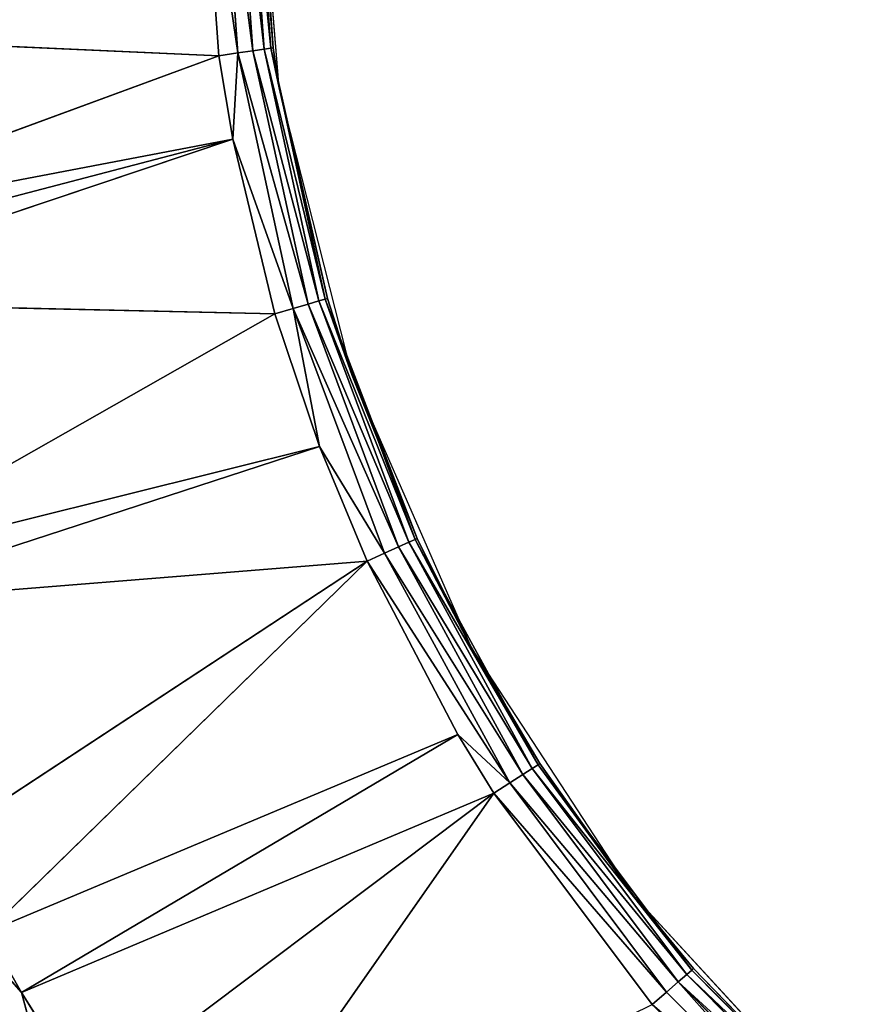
# Model space of a CAD drawing. Extents: x 0 to 500, y 0 to 390.
# Tile 563 of 656: x 231.81 to 239.41, y 189.07 to 197.83. Entities that reach past the tile are written whole.
import ezdxf

# ---------------------------------------------------------------- set-up
doc = ezdxf.new("R2010")
doc.units = 0
doc.header["$LTSCALE"] = 25.4
doc.layers.get('0').update_dxf_attribs({"linetype": 'CONTINUOUS'})

# ---------------------------------------------------------------- blocks, each defined once
blk = doc.blocks.new('ATLANTA505_-_S_STL')
at = {"color": 0}
for p, q in [((231.9747, 23.4125, 200.6822), (230.9362, 23.7751, 199.498)), ((231.9747, 23.4125, 200.6822), (230.9362, 23.7751, 199.498)), ((231.9747, 23.4125, 200.6822), (232.2803, 23.7713, 201.8157)), ((231.9747, 23.4125, 200.6822), (232.2803, 23.7713, 201.8157)), ((233.7313, 18.2045, 192.3378), (229.1389, 23.4362, 192.1345)), ((233.7313, 18.2045, 192.3378), (229.1389, 23.4362, 192.1345)), ((233.8555, 18.2045, 193.0809), (229.4067, 23.4304, 193.9296)), ((233.8555, 18.2045, 193.0809), (229.4067, 23.4304, 193.9296)), ((233.7313, 18.2045, 192.3378), (229.4067, 23.4304, 193.9296)), ((233.7313, 18.2045, 192.3378), (229.4067, 23.4304, 193.9296)), ((233.8555, 18.2045, 193.0809), (229.467, 23.4294, 194.2293)), ((233.8555, 18.2045, 193.0809), (229.467, 23.4294, 194.2293)), ((234.2314, 18.2045, 194.6366), (229.5326, 23.4285, 194.5324)), ((234.2314, 18.2045, 194.6366), (229.5326, 23.4285, 194.5324)), ((233.8555, 18.2045, 193.0809), (229.5326, 23.4285, 194.5324)), ((233.8555, 18.2045, 193.0809), (229.5326, 23.4285, 194.5324)), ((234.6279, 18.2045, 195.8195), (230.2172, 23.4213, 196.9179)), ((234.6279, 18.2045, 195.8195), (230.2172, 23.4213, 196.9179)), ((234.2314, 18.2045, 194.6366), (230.2172, 23.4213, 196.9179)), ((234.2314, 18.2045, 194.6366), (230.2172, 23.4213, 196.9179)), ((235.0535, 18.2045, 196.8409), (230.3263, 23.4205, 197.2206)), ((235.0535, 18.2045, 196.8409), (230.3263, 23.4205, 197.2206)), ((234.6279, 18.2045, 195.8195), (230.3263, 23.4205, 197.2206)), ((234.6279, 18.2045, 195.8195), (230.3263, 23.4205, 197.2206)), ((235.0535, 18.2045, 196.8409), (231.2446, 23.415, 199.3434)), ((235.0535, 18.2045, 196.8409), (231.2446, 23.415, 199.3434)), ((235.8596, 18.2045, 198.3846), (231.6664, 23.4134, 200.1445)), ((235.8596, 18.2045, 198.3846), (231.6664, 23.4134, 200.1445)), ((235.0535, 18.2045, 196.8409), (231.6664, 23.4134, 200.1445)), ((235.0535, 18.2045, 196.8409), (231.6664, 23.4134, 200.1445)), ((232.5672, 23.4113, 201.6243), (231.9747, 23.4125, 200.6822)), ((235.8596, 18.2045, 198.3846), (231.9747, 23.4125, 200.6822)), ((236.181, 18.2045, 198.9057), (231.9747, 23.4125, 200.6822)), ((232.5672, 23.4113, 201.6243), (231.9747, 23.4125, 200.6822)), ((236.181, 18.2045, 198.9057), (231.9747, 23.4125, 200.6822)), ((235.8596, 18.2045, 198.3846), (231.9747, 23.4125, 200.6822)), ((236.181, 18.2045, 198.9057), (232.5672, 23.4113, 201.6243)), ((236.181, 18.2045, 198.9057), (232.5672, 23.4113, 201.6243)), ((236.181, 18.2045, 198.9057), (233.4351, 23.4108, 202.8328)), ((236.181, 18.2045, 198.9057), (233.4351, 23.4108, 202.8328)), ((233.5634, 18.2045, 189.9912), (233.7313, 18.2045, 192.3378)), ((233.5634, 18.2045, 189.9912), (233.7313, 18.2045, 192.3378)), ((233.7313, 18.2045, 192.3378), (233.8555, 18.2045, 193.0809)), ((233.9006, 17.9761, 192.3135), (233.7313, 18.2045, 192.3378)), ((233.9006, 17.9761, 192.3135), (233.7313, 18.2045, 192.3378)), ((233.7313, 18.2045, 192.3378), (233.8555, 18.2045, 193.0809)), ((233.8555, 18.2045, 193.0809), (234.2314, 18.2045, 194.6366)), ((234.3955, 17.9761, 194.5884), (233.8555, 18.2045, 193.0809)), ((233.8555, 18.2045, 193.0809), (233.9006, 17.9761, 192.3135)), ((233.8555, 18.2045, 193.0809), (233.9006, 17.9761, 192.3135)), ((234.3955, 17.9761, 194.5884), (233.8555, 18.2045, 193.0809)), ((233.8555, 18.2045, 193.0809), (234.2314, 18.2045, 194.6366)), ((234.2314, 18.2045, 194.6366), (234.3955, 17.9761, 194.5884)), ((234.2314, 18.2045, 194.6366), (234.3955, 17.9761, 194.5884)), ((234.2314, 18.2045, 194.6366), (234.6279, 18.2045, 195.8195)), ((234.2314, 18.2045, 194.6366), (234.6279, 18.2045, 195.8195)), ((234.3955, 17.9761, 194.5884), (234.6279, 18.2045, 195.8195)), ((234.3955, 17.9761, 194.5884), (234.6279, 18.2045, 195.8195)), ((234.6279, 18.2045, 195.8195), (235.2091, 17.9761, 196.7698)), ((234.6279, 18.2045, 195.8195), (235.0535, 18.2045, 196.8409)), ((234.6279, 18.2045, 195.8195), (235.2091, 17.9761, 196.7698)), ((234.6279, 18.2045, 195.8195), (235.0535, 18.2045, 196.8409)), ((236.3248, 17.9761, 198.8132), (235.0535, 18.2045, 196.8409)), ((235.0535, 18.2045, 196.8409), (235.8596, 18.2045, 198.3846)), ((235.0535, 18.2045, 196.8409), (235.2091, 17.9761, 196.7698)), ((235.0535, 18.2045, 196.8409), (235.2091, 17.9761, 196.7698)), ((236.3248, 17.9761, 198.8132), (235.0535, 18.2045, 196.8409)), ((235.0535, 18.2045, 196.8409), (235.8596, 18.2045, 198.3846)), ((235.8596, 18.2045, 198.3846), (236.181, 18.2045, 198.9057)), ((236.3248, 17.9761, 198.8132), (235.8596, 18.2045, 198.3846)), ((236.3248, 17.9761, 198.8132), (235.8596, 18.2045, 198.3846)), ((235.8596, 18.2045, 198.3846), (236.181, 18.2045, 198.9057)), ((236.181, 18.2045, 198.9057), (236.3248, 17.9761, 198.8132)), ((236.181, 18.2045, 198.9057), (236.3248, 17.9761, 198.8132)), ((236.181, 18.2045, 198.9057), (237.5908, 18.2045, 200.789)), ((236.181, 18.2045, 198.9057), (237.5908, 18.2045, 200.789)), ((237.5908, 18.2045, 200.789), (237.7201, 17.9761, 200.677)), ((237.5908, 18.2045, 200.789), (237.7201, 17.9761, 200.677)), ((233.9006, 17.9761, 192.3135), (233.7345, 17.9761, 189.9912)), ((233.9006, 17.9761, 192.3135), (233.7345, 17.9761, 189.9912)), ((234.3955, 17.9761, 194.5884), (233.9006, 17.9761, 192.3135)), ((234.3955, 17.9761, 194.5884), (233.9006, 17.9761, 192.3135)), ((234.036, 17.7256, 192.294), (233.9006, 17.9761, 192.3135)), ((234.036, 17.7256, 192.294), (233.9006, 17.9761, 192.3135)), ((234.3955, 17.9761, 194.5884), (234.5267, 17.7256, 194.5499)), ((234.3955, 17.9761, 194.5884), (234.5267, 17.7256, 194.5499)), ((234.3955, 17.9761, 194.5884), (235.2091, 17.9761, 196.7698)), ((234.3955, 17.9761, 194.5884), (235.2091, 17.9761, 196.7698)), ((235.2091, 17.9761, 196.7698), (235.3335, 17.7256, 196.713)), ((236.3248, 17.9761, 198.8132), (235.2091, 17.9761, 196.7698)), ((236.3248, 17.9761, 198.8132), (235.2091, 17.9761, 196.7698)), ((235.2091, 17.9761, 196.7698), (235.3335, 17.7256, 196.713)), ((236.3248, 17.9761, 198.8132), (236.4399, 17.7256, 198.7392)), ((236.3248, 17.9761, 198.8132), (236.4399, 17.7256, 198.7392)), ((236.3248, 17.9761, 198.8132), (237.7201, 17.9761, 200.677)), ((236.3248, 17.9761, 198.8132), (237.7201, 17.9761, 200.677)), ((237.7201, 17.9761, 200.677), (237.8234, 17.7256, 200.5874)), ((237.7201, 17.9761, 200.677), (237.8234, 17.7256, 200.5874)), ((237.7201, 17.9761, 200.677), (239.3663, 17.9761, 202.3232)), ((237.7201, 17.9761, 200.677), (239.3663, 17.9761, 202.3232)), ((234.036, 17.7256, 192.294), (233.8713, 17.7256, 189.9912)), ((234.036, 17.7256, 192.294), (233.8713, 17.7256, 189.9912)), ((234.5267, 17.7256, 194.5499), (234.036, 17.7256, 192.294)), ((234.5267, 17.7256, 194.5499), (234.036, 17.7256, 192.294)), ((234.1347, 17.4582, 192.2798), (234.036, 17.7256, 192.294)), ((234.1347, 17.4582, 192.2798), (234.036, 17.7256, 192.294)), ((234.5267, 17.7256, 194.5499), (234.6224, 17.4582, 194.5218)), ((234.5267, 17.7256, 194.5499), (234.6224, 17.4582, 194.5218)), ((234.5267, 17.7256, 194.5499), (235.3335, 17.7256, 196.713)), ((234.5267, 17.7256, 194.5499), (235.3335, 17.7256, 196.713)), ((235.3335, 17.7256, 196.713), (235.4242, 17.4582, 196.6715)), ((236.4399, 17.7256, 198.7392), (235.3335, 17.7256, 196.713)), ((236.4399, 17.7256, 198.7392), (235.3335, 17.7256, 196.713)), ((235.3335, 17.7256, 196.713), (235.4242, 17.4582, 196.6715)), ((236.4399, 17.7256, 198.7392), (236.5238, 17.4582, 198.6853)), ((236.4399, 17.7256, 198.7392), (236.5238, 17.4582, 198.6853)), ((236.4399, 17.7256, 198.7392), (237.8234, 17.7256, 200.5874)), ((236.4399, 17.7256, 198.7392), (237.8234, 17.7256, 200.5874)), ((237.8234, 17.7256, 200.5874), (237.8988, 17.4582, 200.5221)), ((237.8234, 17.7256, 200.5874), (237.8988, 17.4582, 200.5221)), ((237.8234, 17.7256, 200.5874), (239.4559, 17.7256, 202.2198)), ((237.8234, 17.7256, 200.5874), (239.4559, 17.7256, 202.2198)), ((234.1347, 17.4582, 192.2798), (233.971, 17.4582, 189.9912)), ((234.1347, 17.4582, 192.2798), (233.971, 17.4582, 189.9912)), ((234.6224, 17.4582, 194.5218), (234.1347, 17.4582, 192.2798)), ((234.6224, 17.4582, 194.5218), (234.1347, 17.4582, 192.2798)), ((234.1948, 17.1793, 192.2712), (234.1347, 17.4582, 192.2798)), ((234.1948, 17.1793, 192.2712), (234.1347, 17.4582, 192.2798)), ((234.6224, 17.4582, 194.5218), (234.6806, 17.1793, 194.5047)), ((234.6224, 17.4582, 194.5218), (234.6806, 17.1793, 194.5047)), ((234.6224, 17.4582, 194.5218), (235.4242, 17.4582, 196.6715)), ((234.6224, 17.4582, 194.5218), (235.4242, 17.4582, 196.6715)), ((235.4242, 17.4582, 196.6715), (235.4794, 17.1793, 196.6463)), ((236.5238, 17.4582, 198.6853), (235.4242, 17.4582, 196.6715)), ((236.5238, 17.4582, 198.6853), (235.4242, 17.4582, 196.6715)), ((235.4242, 17.4582, 196.6715), (235.4794, 17.1793, 196.6463)), ((236.5238, 17.4582, 198.6853), (236.5749, 17.1793, 198.6525)), ((236.5238, 17.4582, 198.6853), (236.5749, 17.1793, 198.6525)), ((236.5238, 17.4582, 198.6853), (237.8988, 17.4582, 200.5221)), ((236.5238, 17.4582, 198.6853), (237.8988, 17.4582, 200.5221)), ((237.8988, 17.4582, 200.5221), (237.9447, 17.1793, 200.4823)), ((237.8988, 17.4582, 200.5221), (237.9447, 17.1793, 200.4823)), ((237.8988, 17.4582, 200.5221), (239.5212, 17.4582, 202.1445)), ((237.8988, 17.4582, 200.5221), (239.5212, 17.4582, 202.1445)), ((234.1948, 17.1793, 192.2712), (234.0317, 17.1793, 189.9912)), ((234.1948, 17.1793, 192.2712), (234.0317, 17.1793, 189.9912)), ((234.6806, 17.1793, 194.5047), (234.1948, 17.1793, 192.2712)), ((234.1948, 17.1793, 192.2712), (234.2149, 16.8947, 192.2683)), ((234.7002, 16.8947, 194.4989), (234.1948, 17.1793, 192.2712)), ((234.6806, 17.1793, 194.5047), (234.1948, 17.1793, 192.2712)), ((234.7002, 16.8947, 194.4989), (234.1948, 17.1793, 192.2712)), ((234.2703, 16.8947, 192.6247), (234.1948, 17.1793, 192.2712)), ((234.2703, 16.8947, 192.6247), (234.1948, 17.1793, 192.2712)), ((234.1948, 17.1793, 192.2712), (234.2149, 16.8947, 192.2683)), ((235.498, 16.8947, 196.6379), (234.6806, 17.1793, 194.5047)), ((234.6806, 17.1793, 194.5047), (235.4794, 17.1793, 196.6463)), ((234.6806, 17.1793, 194.5047), (235.4794, 17.1793, 196.6463)), ((234.919, 16.8947, 195.1864), (234.6806, 17.1793, 194.5047)), ((235.498, 16.8947, 196.6379), (234.6806, 17.1793, 194.5047)), ((234.919, 16.8947, 195.1864), (234.6806, 17.1793, 194.5047)), ((234.7002, 16.8947, 194.4989), (234.6806, 17.1793, 194.5047)), ((234.7002, 16.8947, 194.4989), (234.6806, 17.1793, 194.5047)), ((235.498, 16.8947, 196.6379), (235.4794, 17.1793, 196.6463)), ((235.4794, 17.1793, 196.6463), (235.9805, 16.8947, 197.6064)), ((235.498, 16.8947, 196.6379), (235.4794, 17.1793, 196.6463)), ((236.5749, 17.1793, 198.6525), (235.4794, 17.1793, 196.6463)), ((236.5749, 17.1793, 198.6525), (235.4794, 17.1793, 196.6463)), ((235.4794, 17.1793, 196.6463), (235.9805, 16.8947, 197.6064)), ((236.5749, 17.1793, 198.6525), (235.9805, 16.8947, 197.6064)), ((236.5749, 17.1793, 198.6525), (235.9805, 16.8947, 197.6064)), ((236.592, 16.8947, 198.6415), (236.5749, 17.1793, 198.6525)), ((236.5749, 17.1793, 198.6525), (237.4258, 16.8947, 199.8186)), ((236.592, 16.8947, 198.6415), (236.5749, 17.1793, 198.6525)), ((236.5749, 17.1793, 198.6525), (237.4258, 16.8947, 199.8186)), ((236.5749, 17.1793, 198.6525), (237.9447, 17.1793, 200.4823)), ((236.5749, 17.1793, 198.6525), (237.9447, 17.1793, 200.4823)), ((237.4258, 16.8947, 199.8186), (237.9447, 17.1793, 200.4823)), ((237.4258, 16.8947, 199.8186), (237.9447, 17.1793, 200.4823)), ((237.9601, 16.8947, 200.469), (237.9447, 17.1793, 200.4823)), ((237.9447, 17.1793, 200.4823), (239.2156, 16.8947, 201.7628)), ((237.9601, 16.8947, 200.469), (237.9447, 17.1793, 200.4823)), ((237.9447, 17.1793, 200.4823), (239.2156, 16.8947, 201.7628)), ((237.9447, 17.1793, 200.4823), (239.561, 17.1793, 202.0986)), ((237.9447, 17.1793, 200.4823), (239.561, 17.1793, 202.0986)), ((234.0521, 0.01, 189.9912), (234.2149, 16.8947, 192.2683)), ((234.0521, 0.01, 189.9912), (234.2149, 16.8947, 192.2683)), ((234.0521, 16.8947, 189.9912), (234.2149, 16.8947, 192.2683)), ((234.0521, 16.8947, 189.9912), (234.2149, 16.8947, 192.2683)), ((234.2703, 0.01, 192.6247), (234.2149, 16.8947, 192.2683)), ((234.2149, 16.8947, 192.2683), (234.2703, 16.8947, 192.6247)), ((234.2703, 0.01, 192.6247), (234.2149, 16.8947, 192.2683)), ((234.2149, 16.8947, 192.2683), (234.2703, 16.8947, 192.6247)), ((234.2703, 0.01, 192.6247), (234.7002, 16.8947, 194.4989)), ((234.2703, 0.01, 192.6247), (234.7002, 16.8947, 194.4989)), ((234.2703, 0.01, 192.6247), (234.2703, 16.8947, 192.6247)), ((234.2703, 16.8947, 192.6247), (234.7002, 16.8947, 194.4989)), ((234.2703, 0.01, 192.6247), (234.2703, 16.8947, 192.6247)), ((234.2703, 16.8947, 192.6247), (234.7002, 16.8947, 194.4989)), ((234.919, 0.01, 195.1864), (234.7002, 16.8947, 194.4989)), ((234.7002, 16.8947, 194.4989), (234.919, 16.8947, 195.1864)), ((234.919, 0.01, 195.1864), (234.7002, 16.8947, 194.4989)), ((234.7002, 16.8947, 194.4989), (234.919, 16.8947, 195.1864)), ((234.919, 0.01, 195.1864), (235.498, 16.8947, 196.6379)), ((234.919, 0.01, 195.1864), (235.498, 16.8947, 196.6379)), ((234.919, 0.01, 195.1864), (234.919, 16.8947, 195.1864)), ((234.919, 16.8947, 195.1864), (235.498, 16.8947, 196.6379)), ((234.919, 0.01, 195.1864), (234.919, 16.8947, 195.1864)), ((234.919, 16.8947, 195.1864), (235.498, 16.8947, 196.6379)), ((235.9805, 0.01, 197.6064), (235.498, 16.8947, 196.6379)), ((235.498, 16.8947, 196.6379), (235.9805, 16.8947, 197.6064)), ((235.9805, 0.01, 197.6064), (235.498, 16.8947, 196.6379)), ((235.498, 16.8947, 196.6379), (235.9805, 16.8947, 197.6064)), ((235.9805, 0.01, 197.6064), (236.592, 16.8947, 198.6415)), ((235.9805, 0.01, 197.6064), (236.592, 16.8947, 198.6415)), ((235.9805, 0.01, 197.6064), (235.9805, 16.8947, 197.6064)), ((235.9805, 16.8947, 197.6064), (236.592, 16.8947, 198.6415)), ((235.9805, 0.01, 197.6064), (235.9805, 16.8947, 197.6064)), ((235.9805, 16.8947, 197.6064), (236.592, 16.8947, 198.6415)), ((237.4258, 0.01, 199.8186), (236.592, 16.8947, 198.6415)), ((236.592, 16.8947, 198.6415), (237.4258, 16.8947, 199.8186)), ((237.4258, 0.01, 199.8186), (236.592, 16.8947, 198.6415)), ((236.592, 16.8947, 198.6415), (237.4258, 16.8947, 199.8186)), ((237.4258, 0.01, 199.8186), (237.9601, 16.8947, 200.469)), ((237.4258, 0.01, 199.8186), (237.9601, 16.8947, 200.469)), ((237.4258, 0.01, 199.8186), (237.4258, 16.8947, 199.8186)), ((237.4258, 16.8947, 199.8186), (237.9601, 16.8947, 200.469)), ((237.4258, 0.01, 199.8186), (237.4258, 16.8947, 199.8186)), ((237.4258, 16.8947, 199.8186), (237.9601, 16.8947, 200.469)), ((239.2156, 0.01, 201.7628), (237.9601, 16.8947, 200.469)), ((237.9601, 16.8947, 200.469), (239.2156, 16.8947, 201.7628)), ((239.2156, 0.01, 201.7628), (237.9601, 16.8947, 200.469)), ((237.9601, 16.8947, 200.469), (239.2156, 16.8947, 201.7628)), ((234.2703, 0.01, 192.6247), (234.0521, 0.01, 189.9912)), ((234.919, 0.01, 195.1864), (234.2703, 0.01, 192.6247)), ((235.9805, 0.01, 197.6064), (234.919, 0.01, 195.1864)), ((237.4258, 0.01, 199.8186), (235.9805, 0.01, 197.6064)), ((239.2156, 0.01, 201.7628), (237.4258, 0.01, 199.8186))]:
    blk.add_line(p, q, dxfattribs=at)
mesh = blk.add_polyface(dxfattribs=at)
corners = [(230.5734, 24.1194, 199.6797), (232.2803, 23.7713, 201.8157), (230.9362, 23.7751, 199.498), (231.9427, 24.1157, 202.0408)]
mesh.append_faces([[corners[k] for k in face] for face in [(0, 1, 2), (1, 0, 3)]], dxfattribs={"vtx0": -1, "color": 0})
mesh = blk.add_polyface(dxfattribs=at)
corners = [(230.9362, 23.7751, 199.498), (232.2803, 23.7713, 201.8157), (231.9747, 23.4125, 200.6822)]
mesh.append_faces([[corners[k] for k in face] for face in [(0, 1, 2)]], dxfattribs={"color": 0})
mesh = blk.add_polyface(dxfattribs=at)
corners = [(231.6664, 23.4134, 200.1445), (231.9747, 23.4125, 200.6822), (235.8596, 18.2045, 198.3846), (230.9362, 23.7751, 199.498)]
mesh.append_faces([[corners[k] for k in face] for face in [(0, 1, 2), (1, 0, 3)]], dxfattribs={"vtx0": -1, "color": 0})
mesh = blk.add_polyface(dxfattribs=at)
corners = [(232.2803, 23.7713, 201.8157), (232.5672, 23.4113, 201.6243), (231.9747, 23.4125, 200.6822)]
mesh.append_faces([[corners[k] for k in face] for face in [(0, 1, 2)]], dxfattribs={"color": 0})
mesh = blk.add_polyface(dxfattribs=at)
corners = [(229.0229, 23.4436, 189.9912), (229.1389, 23.4362, 192.1345), (233.5634, 18.2045, 189.9912)]
mesh.append_faces([[corners[k] for k in face] for face in [(0, 1, 2)]], dxfattribs={"color": 0})
mesh = blk.add_polyface(dxfattribs=at)
corners = [(229.1389, 23.4362, 192.1345), (229.4067, 23.4304, 193.9296), (233.7313, 18.2045, 192.3378)]
mesh.append_faces([[corners[k] for k in face] for face in [(0, 1, 2)]], dxfattribs={"color": 0})
mesh = blk.add_polyface(dxfattribs=at)
corners = [(229.1389, 23.4362, 192.1345), (233.7313, 18.2045, 192.3378), (233.5634, 18.2045, 189.9912)]
mesh.append_faces([[corners[k] for k in face] for face in [(0, 1, 2)]], dxfattribs={"color": 0})
mesh = blk.add_polyface(dxfattribs=at)
corners = [(229.4067, 23.4304, 193.9296), (229.467, 23.4294, 194.2293), (233.8555, 18.2045, 193.0809)]
mesh.append_faces([[corners[k] for k in face] for face in [(0, 1, 2)]], dxfattribs={"color": 0})
mesh = blk.add_polyface(dxfattribs=at)
corners = [(229.4067, 23.4304, 193.9296), (233.8555, 18.2045, 193.0809), (233.7313, 18.2045, 192.3378)]
mesh.append_faces([[corners[k] for k in face] for face in [(0, 1, 2)]], dxfattribs={"color": 0})
mesh = blk.add_polyface(dxfattribs=at)
corners = [(229.467, 23.4294, 194.2293), (229.5326, 23.4285, 194.5324), (233.8555, 18.2045, 193.0809)]
mesh.append_faces([[corners[k] for k in face] for face in [(0, 1, 2)]], dxfattribs={"color": 0})
mesh = blk.add_polyface(dxfattribs=at)
corners = [(229.5326, 23.4285, 194.5324), (230.2172, 23.4213, 196.9179), (234.2314, 18.2045, 194.6366)]
mesh.append_faces([[corners[k] for k in face] for face in [(0, 1, 2)]], dxfattribs={"color": 0})
mesh = blk.add_polyface(dxfattribs=at)
corners = [(229.5326, 23.4285, 194.5324), (234.2314, 18.2045, 194.6366), (233.8555, 18.2045, 193.0809)]
mesh.append_faces([[corners[k] for k in face] for face in [(0, 1, 2)]], dxfattribs={"color": 0})
mesh = blk.add_polyface(dxfattribs=at)
corners = [(230.2172, 23.4213, 196.9179), (230.3263, 23.4205, 197.2206), (234.6279, 18.2045, 195.8195)]
mesh.append_faces([[corners[k] for k in face] for face in [(0, 1, 2)]], dxfattribs={"color": 0})
mesh = blk.add_polyface(dxfattribs=at)
corners = [(230.2172, 23.4213, 196.9179), (234.6279, 18.2045, 195.8195), (234.2314, 18.2045, 194.6366)]
mesh.append_faces([[corners[k] for k in face] for face in [(0, 1, 2)]], dxfattribs={"color": 0})
mesh = blk.add_polyface(dxfattribs=at)
corners = [(230.3263, 23.4205, 197.2206), (231.2446, 23.415, 199.3434), (235.0535, 18.2045, 196.8409)]
mesh.append_faces([[corners[k] for k in face] for face in [(0, 1, 2)]], dxfattribs={"color": 0})
mesh = blk.add_polyface(dxfattribs=at)
corners = [(230.3263, 23.4205, 197.2206), (235.0535, 18.2045, 196.8409), (234.6279, 18.2045, 195.8195)]
mesh.append_faces([[corners[k] for k in face] for face in [(0, 1, 2)]], dxfattribs={"color": 0})
mesh = blk.add_polyface(dxfattribs=at)
corners = [(231.2446, 23.415, 199.3434), (231.6664, 23.4134, 200.1445), (235.0535, 18.2045, 196.8409)]
mesh.append_faces([[corners[k] for k in face] for face in [(0, 1, 2)]], dxfattribs={"color": 0})
mesh = blk.add_polyface(dxfattribs=at)
corners = [(231.6664, 23.4134, 200.1445), (235.8596, 18.2045, 198.3846), (235.0535, 18.2045, 196.8409)]
mesh.append_faces([[corners[k] for k in face] for face in [(0, 1, 2)]], dxfattribs={"color": 0})
mesh = blk.add_polyface(dxfattribs=at)
corners = [(232.5672, 23.4113, 201.6243), (236.181, 18.2045, 198.9057), (231.9747, 23.4125, 200.6822)]
mesh.append_faces([[corners[k] for k in face] for face in [(0, 1, 2)]], dxfattribs={"color": 0})
mesh = blk.add_polyface(dxfattribs=at)
corners = [(231.9747, 23.4125, 200.6822), (236.181, 18.2045, 198.9057), (235.8596, 18.2045, 198.3846)]
mesh.append_faces([[corners[k] for k in face] for face in [(0, 1, 2)]], dxfattribs={"color": 0})
mesh = blk.add_polyface(dxfattribs=at)
corners = [(233.4351, 23.4108, 202.8328), (236.181, 18.2045, 198.9057), (232.5672, 23.4113, 201.6243)]
mesh.append_faces([[corners[k] for k in face] for face in [(0, 1, 2)]], dxfattribs={"color": 0})
mesh = blk.add_polyface(dxfattribs=at)
corners = [(233.4351, 23.4108, 202.8328), (237.5908, 18.2045, 200.789), (236.181, 18.2045, 198.9057)]
mesh.append_faces([[corners[k] for k in face] for face in [(0, 1, 2)]], dxfattribs={"color": 0})
mesh = blk.add_polyface(dxfattribs=at)
corners = [(233.5634, 18.2045, 189.9912), (233.9006, 17.9761, 192.3135), (233.7345, 17.9761, 189.9912), (233.7313, 18.2045, 192.3378)]
mesh.append_faces([[corners[k] for k in face] for face in [(0, 1, 2), (1, 0, 3)]], dxfattribs={"vtx0": -1, "color": 0})
mesh = blk.add_polyface(dxfattribs=at)
corners = [(233.8555, 18.2045, 193.0809), (233.9006, 17.9761, 192.3135), (233.7313, 18.2045, 192.3378)]
mesh.append_faces([[corners[k] for k in face] for face in [(0, 1, 2)]], dxfattribs={"color": 0})
mesh = blk.add_polyface(dxfattribs=at)
corners = [(234.2314, 18.2045, 194.6366), (234.3955, 17.9761, 194.5884), (233.8555, 18.2045, 193.0809)]
mesh.append_faces([[corners[k] for k in face] for face in [(0, 1, 2)]], dxfattribs={"color": 0})
mesh = blk.add_polyface(dxfattribs=at)
corners = [(233.8555, 18.2045, 193.0809), (234.3955, 17.9761, 194.5884), (233.9006, 17.9761, 192.3135)]
mesh.append_faces([[corners[k] for k in face] for face in [(0, 1, 2)]], dxfattribs={"color": 0})
mesh = blk.add_polyface(dxfattribs=at)
corners = [(234.6279, 18.2045, 195.8195), (234.3955, 17.9761, 194.5884), (234.2314, 18.2045, 194.6366)]
mesh.append_faces([[corners[k] for k in face] for face in [(0, 1, 2)]], dxfattribs={"color": 0})
mesh = blk.add_polyface(dxfattribs=at)
corners = [(234.6279, 18.2045, 195.8195), (235.2091, 17.9761, 196.7698), (234.3955, 17.9761, 194.5884)]
mesh.append_faces([[corners[k] for k in face] for face in [(0, 1, 2)]], dxfattribs={"color": 0})
mesh = blk.add_polyface(dxfattribs=at)
corners = [(235.0535, 18.2045, 196.8409), (235.2091, 17.9761, 196.7698), (234.6279, 18.2045, 195.8195)]
mesh.append_faces([[corners[k] for k in face] for face in [(0, 1, 2)]], dxfattribs={"color": 0})
mesh = blk.add_polyface(dxfattribs=at)
corners = [(236.3248, 17.9761, 198.8132), (235.0535, 18.2045, 196.8409), (235.8596, 18.2045, 198.3846)]
mesh.append_faces([[corners[k] for k in face] for face in [(0, 1, 2)]], dxfattribs={"color": 0})
mesh = blk.add_polyface(dxfattribs=at)
corners = [(235.0535, 18.2045, 196.8409), (236.3248, 17.9761, 198.8132), (235.2091, 17.9761, 196.7698)]
mesh.append_faces([[corners[k] for k in face] for face in [(0, 1, 2)]], dxfattribs={"color": 0})
mesh = blk.add_polyface(dxfattribs=at)
corners = [(236.181, 18.2045, 198.9057), (236.3248, 17.9761, 198.8132), (235.8596, 18.2045, 198.3846)]
mesh.append_faces([[corners[k] for k in face] for face in [(0, 1, 2)]], dxfattribs={"color": 0})
mesh = blk.add_polyface(dxfattribs=at)
corners = [(236.181, 18.2045, 198.9057), (237.7201, 17.9761, 200.677), (236.3248, 17.9761, 198.8132), (237.5908, 18.2045, 200.789)]
mesh.append_faces([[corners[k] for k in face] for face in [(0, 1, 2), (1, 0, 3)]], dxfattribs={"vtx0": -1, "color": 0})
mesh = blk.add_polyface(dxfattribs=at)
corners = [(237.5908, 18.2045, 200.789), (239.3663, 17.9761, 202.3232), (237.7201, 17.9761, 200.677), (239.2543, 18.2045, 202.4525)]
mesh.append_faces([[corners[k] for k in face] for face in [(0, 1, 2), (1, 0, 3)]], dxfattribs={"vtx0": -1, "color": 0})
mesh = blk.add_polyface(dxfattribs=at)
corners = [(233.7345, 17.9761, 189.9912), (234.036, 17.7256, 192.294), (233.8713, 17.7256, 189.9912), (233.9006, 17.9761, 192.3135)]
mesh.append_faces([[corners[k] for k in face] for face in [(0, 1, 2), (1, 0, 3)]], dxfattribs={"vtx0": -1, "color": 0})
mesh = blk.add_polyface(dxfattribs=at)
corners = [(233.9006, 17.9761, 192.3135), (234.5267, 17.7256, 194.5499), (234.036, 17.7256, 192.294), (234.3955, 17.9761, 194.5884)]
mesh.append_faces([[corners[k] for k in face] for face in [(0, 1, 2), (1, 0, 3)]], dxfattribs={"vtx0": -1, "color": 0})
mesh = blk.add_polyface(dxfattribs=at)
corners = [(234.3955, 17.9761, 194.5884), (235.3335, 17.7256, 196.713), (234.5267, 17.7256, 194.5499), (235.2091, 17.9761, 196.7698)]
mesh.append_faces([[corners[k] for k in face] for face in [(0, 1, 2), (1, 0, 3)]], dxfattribs={"vtx0": -1, "color": 0})
mesh = blk.add_polyface(dxfattribs=at)
corners = [(235.2091, 17.9761, 196.7698), (236.4399, 17.7256, 198.7392), (235.3335, 17.7256, 196.713), (236.3248, 17.9761, 198.8132)]
mesh.append_faces([[corners[k] for k in face] for face in [(0, 1, 2), (1, 0, 3)]], dxfattribs={"vtx0": -1, "color": 0})
mesh = blk.add_polyface(dxfattribs=at)
corners = [(236.3248, 17.9761, 198.8132), (237.8234, 17.7256, 200.5874), (236.4399, 17.7256, 198.7392), (237.7201, 17.9761, 200.677)]
mesh.append_faces([[corners[k] for k in face] for face in [(0, 1, 2), (1, 0, 3)]], dxfattribs={"vtx0": -1, "color": 0})
mesh = blk.add_polyface(dxfattribs=at)
corners = [(239.3663, 17.9761, 202.3232), (237.8234, 17.7256, 200.5874), (237.7201, 17.9761, 200.677), (239.4559, 17.7256, 202.2198)]
mesh.append_faces([[corners[k] for k in face] for face in [(0, 1, 2), (1, 0, 3)]], dxfattribs={"vtx0": -1, "color": 0})
mesh = blk.add_polyface(dxfattribs=at)
corners = [(233.8713, 17.7256, 189.9912), (234.1347, 17.4582, 192.2798), (233.971, 17.4582, 189.9912), (234.036, 17.7256, 192.294)]
mesh.append_faces([[corners[k] for k in face] for face in [(0, 1, 2), (1, 0, 3)]], dxfattribs={"vtx0": -1, "color": 0})
mesh = blk.add_polyface(dxfattribs=at)
corners = [(234.036, 17.7256, 192.294), (234.6224, 17.4582, 194.5218), (234.1347, 17.4582, 192.2798), (234.5267, 17.7256, 194.5499)]
mesh.append_faces([[corners[k] for k in face] for face in [(0, 1, 2), (1, 0, 3)]], dxfattribs={"vtx0": -1, "color": 0})
mesh = blk.add_polyface(dxfattribs=at)
corners = [(234.5267, 17.7256, 194.5499), (235.4242, 17.4582, 196.6715), (234.6224, 17.4582, 194.5218), (235.3335, 17.7256, 196.713)]
mesh.append_faces([[corners[k] for k in face] for face in [(0, 1, 2), (1, 0, 3)]], dxfattribs={"vtx0": -1, "color": 0})
mesh = blk.add_polyface(dxfattribs=at)
corners = [(235.3335, 17.7256, 196.713), (236.5238, 17.4582, 198.6853), (235.4242, 17.4582, 196.6715), (236.4399, 17.7256, 198.7392)]
mesh.append_faces([[corners[k] for k in face] for face in [(0, 1, 2), (1, 0, 3)]], dxfattribs={"vtx0": -1, "color": 0})
mesh = blk.add_polyface(dxfattribs=at)
corners = [(236.4399, 17.7256, 198.7392), (237.8988, 17.4582, 200.5221), (236.5238, 17.4582, 198.6853), (237.8234, 17.7256, 200.5874)]
mesh.append_faces([[corners[k] for k in face] for face in [(0, 1, 2), (1, 0, 3)]], dxfattribs={"vtx0": -1, "color": 0})
mesh = blk.add_polyface(dxfattribs=at)
corners = [(237.8234, 17.7256, 200.5874), (239.5212, 17.4582, 202.1445), (237.8988, 17.4582, 200.5221), (239.4559, 17.7256, 202.2198)]
mesh.append_faces([[corners[k] for k in face] for face in [(0, 1, 2), (1, 0, 3)]], dxfattribs={"vtx0": -1, "color": 0})
mesh = blk.add_polyface(dxfattribs=at)
corners = [(233.971, 17.4582, 189.9912), (234.1948, 17.1793, 192.2712), (234.0317, 17.1793, 189.9912), (234.1347, 17.4582, 192.2798)]
mesh.append_faces([[corners[k] for k in face] for face in [(0, 1, 2), (1, 0, 3)]], dxfattribs={"vtx0": -1, "color": 0})
mesh = blk.add_polyface(dxfattribs=at)
corners = [(234.1347, 17.4582, 192.2798), (234.6806, 17.1793, 194.5047), (234.1948, 17.1793, 192.2712), (234.6224, 17.4582, 194.5218)]
mesh.append_faces([[corners[k] for k in face] for face in [(0, 1, 2), (1, 0, 3)]], dxfattribs={"vtx0": -1, "color": 0})
mesh = blk.add_polyface(dxfattribs=at)
corners = [(234.6224, 17.4582, 194.5218), (235.4794, 17.1793, 196.6463), (234.6806, 17.1793, 194.5047), (235.4242, 17.4582, 196.6715)]
mesh.append_faces([[corners[k] for k in face] for face in [(0, 1, 2), (1, 0, 3)]], dxfattribs={"vtx0": -1, "color": 0})
mesh = blk.add_polyface(dxfattribs=at)
corners = [(235.4242, 17.4582, 196.6715), (236.5749, 17.1793, 198.6525), (235.4794, 17.1793, 196.6463), (236.5238, 17.4582, 198.6853)]
mesh.append_faces([[corners[k] for k in face] for face in [(0, 1, 2), (1, 0, 3)]], dxfattribs={"vtx0": -1, "color": 0})
mesh = blk.add_polyface(dxfattribs=at)
corners = [(236.5238, 17.4582, 198.6853), (237.9447, 17.1793, 200.4823), (236.5749, 17.1793, 198.6525), (237.8988, 17.4582, 200.5221)]
mesh.append_faces([[corners[k] for k in face] for face in [(0, 1, 2), (1, 0, 3)]], dxfattribs={"vtx0": -1, "color": 0})
mesh = blk.add_polyface(dxfattribs=at)
corners = [(237.8988, 17.4582, 200.5221), (239.561, 17.1793, 202.0986), (237.9447, 17.1793, 200.4823), (239.5212, 17.4582, 202.1445)]
mesh.append_faces([[corners[k] for k in face] for face in [(0, 1, 2), (1, 0, 3)]], dxfattribs={"vtx0": -1, "color": 0})
mesh = blk.add_polyface(dxfattribs=at)
corners = [(234.0317, 17.1793, 189.9912), (234.2149, 16.8947, 192.2683), (234.0521, 16.8947, 189.9912), (234.1948, 17.1793, 192.2712)]
mesh.append_faces([[corners[k] for k in face] for face in [(0, 1, 2), (1, 0, 3)]], dxfattribs={"vtx0": -1, "color": 0})
mesh = blk.add_polyface(dxfattribs=at)
corners = [(234.6806, 17.1793, 194.5047), (234.7002, 16.8947, 194.4989), (234.1948, 17.1793, 192.2712)]
mesh.append_faces([[corners[k] for k in face] for face in [(0, 1, 2)]], dxfattribs={"color": 0})
mesh = blk.add_polyface(dxfattribs=at)
corners = [(234.1948, 17.1793, 192.2712), (234.7002, 16.8947, 194.4989), (234.2703, 16.8947, 192.6247)]
mesh.append_faces([[corners[k] for k in face] for face in [(0, 1, 2)]], dxfattribs={"color": 0})
mesh = blk.add_polyface(dxfattribs=at)
corners = [(234.1948, 17.1793, 192.2712), (234.2703, 16.8947, 192.6247), (234.2149, 16.8947, 192.2683)]
mesh.append_faces([[corners[k] for k in face] for face in [(0, 1, 2)]], dxfattribs={"color": 0})
mesh = blk.add_polyface(dxfattribs=at)
corners = [(235.4794, 17.1793, 196.6463), (235.498, 16.8947, 196.6379), (234.6806, 17.1793, 194.5047)]
mesh.append_faces([[corners[k] for k in face] for face in [(0, 1, 2)]], dxfattribs={"color": 0})
mesh = blk.add_polyface(dxfattribs=at)
corners = [(234.6806, 17.1793, 194.5047), (235.498, 16.8947, 196.6379), (234.919, 16.8947, 195.1864)]
mesh.append_faces([[corners[k] for k in face] for face in [(0, 1, 2)]], dxfattribs={"color": 0})
mesh = blk.add_polyface(dxfattribs=at)
corners = [(234.6806, 17.1793, 194.5047), (234.919, 16.8947, 195.1864), (234.7002, 16.8947, 194.4989)]
mesh.append_faces([[corners[k] for k in face] for face in [(0, 1, 2)]], dxfattribs={"color": 0})
mesh = blk.add_polyface(dxfattribs=at)
corners = [(235.4794, 17.1793, 196.6463), (235.9805, 16.8947, 197.6064), (235.498, 16.8947, 196.6379)]
mesh.append_faces([[corners[k] for k in face] for face in [(0, 1, 2)]], dxfattribs={"color": 0})
mesh = blk.add_polyface(dxfattribs=at)
corners = [(236.5749, 17.1793, 198.6525), (235.9805, 16.8947, 197.6064), (235.4794, 17.1793, 196.6463)]
mesh.append_faces([[corners[k] for k in face] for face in [(0, 1, 2)]], dxfattribs={"color": 0})
mesh = blk.add_polyface(dxfattribs=at)
corners = [(236.5749, 17.1793, 198.6525), (236.592, 16.8947, 198.6415), (235.9805, 16.8947, 197.6064)]
mesh.append_faces([[corners[k] for k in face] for face in [(0, 1, 2)]], dxfattribs={"color": 0})
mesh = blk.add_polyface(dxfattribs=at)
corners = [(236.5749, 17.1793, 198.6525), (237.4258, 16.8947, 199.8186), (236.592, 16.8947, 198.6415)]
mesh.append_faces([[corners[k] for k in face] for face in [(0, 1, 2)]], dxfattribs={"color": 0})
mesh = blk.add_polyface(dxfattribs=at)
corners = [(237.9447, 17.1793, 200.4823), (237.4258, 16.8947, 199.8186), (236.5749, 17.1793, 198.6525)]
mesh.append_faces([[corners[k] for k in face] for face in [(0, 1, 2)]], dxfattribs={"color": 0})
mesh = blk.add_polyface(dxfattribs=at)
corners = [(237.9447, 17.1793, 200.4823), (237.9601, 16.8947, 200.469), (237.4258, 16.8947, 199.8186)]
mesh.append_faces([[corners[k] for k in face] for face in [(0, 1, 2)]], dxfattribs={"color": 0})
mesh = blk.add_polyface(dxfattribs=at)
corners = [(237.9447, 17.1793, 200.4823), (239.2156, 16.8947, 201.7628), (237.9601, 16.8947, 200.469)]
mesh.append_faces([[corners[k] for k in face] for face in [(0, 1, 2)]], dxfattribs={"color": 0})
mesh = blk.add_polyface(dxfattribs=at)
corners = [(239.561, 17.1793, 202.0986), (239.2156, 16.8947, 201.7628), (237.9447, 17.1793, 200.4823)]
mesh.append_faces([[corners[k] for k in face] for face in [(0, 1, 2)]], dxfattribs={"color": 0})
mesh = blk.add_polyface(dxfattribs=at)
corners = [(234.2149, 16.8947, 192.2683), (234.2703, 0.01, 192.6247), (234.0521, 0.01, 189.9912)]
mesh.append_faces([[corners[k] for k in face] for face in [(0, 1, 2)]], dxfattribs={"color": 0})
mesh = blk.add_polyface(dxfattribs=at)
corners = [(234.2149, 16.8947, 192.2683), (234.0521, 0.01, 189.9912), (234.0521, 16.8947, 189.9912)]
mesh.append_faces([[corners[k] for k in face] for face in [(0, 1, 2)]], dxfattribs={"color": 0})
mesh = blk.add_polyface(dxfattribs=at)
corners = [(234.2703, 16.8947, 192.6247), (234.2703, 0.01, 192.6247), (234.2149, 16.8947, 192.2683)]
mesh.append_faces([[corners[k] for k in face] for face in [(0, 1, 2)]], dxfattribs={"color": 0})
mesh = blk.add_polyface(dxfattribs=at)
corners = [(234.7002, 16.8947, 194.4989), (234.919, 0.01, 195.1864), (234.2703, 0.01, 192.6247)]
mesh.append_faces([[corners[k] for k in face] for face in [(0, 1, 2)]], dxfattribs={"color": 0})
mesh = blk.add_polyface(dxfattribs=at)
corners = [(234.7002, 16.8947, 194.4989), (234.2703, 0.01, 192.6247), (234.2703, 16.8947, 192.6247)]
mesh.append_faces([[corners[k] for k in face] for face in [(0, 1, 2)]], dxfattribs={"color": 0})
mesh = blk.add_polyface(dxfattribs=at)
corners = [(234.919, 16.8947, 195.1864), (234.919, 0.01, 195.1864), (234.7002, 16.8947, 194.4989)]
mesh.append_faces([[corners[k] for k in face] for face in [(0, 1, 2)]], dxfattribs={"color": 0})
mesh = blk.add_polyface(dxfattribs=at)
corners = [(235.498, 16.8947, 196.6379), (235.9805, 0.01, 197.6064), (234.919, 0.01, 195.1864)]
mesh.append_faces([[corners[k] for k in face] for face in [(0, 1, 2)]], dxfattribs={"color": 0})
mesh = blk.add_polyface(dxfattribs=at)
corners = [(235.498, 16.8947, 196.6379), (234.919, 0.01, 195.1864), (234.919, 16.8947, 195.1864)]
mesh.append_faces([[corners[k] for k in face] for face in [(0, 1, 2)]], dxfattribs={"color": 0})
mesh = blk.add_polyface(dxfattribs=at)
corners = [(235.9805, 16.8947, 197.6064), (235.9805, 0.01, 197.6064), (235.498, 16.8947, 196.6379)]
mesh.append_faces([[corners[k] for k in face] for face in [(0, 1, 2)]], dxfattribs={"color": 0})
mesh = blk.add_polyface(dxfattribs=at)
corners = [(236.592, 16.8947, 198.6415), (237.4258, 0.01, 199.8186), (235.9805, 0.01, 197.6064)]
mesh.append_faces([[corners[k] for k in face] for face in [(0, 1, 2)]], dxfattribs={"color": 0})
mesh = blk.add_polyface(dxfattribs=at)
corners = [(236.592, 16.8947, 198.6415), (235.9805, 0.01, 197.6064), (235.9805, 16.8947, 197.6064)]
mesh.append_faces([[corners[k] for k in face] for face in [(0, 1, 2)]], dxfattribs={"color": 0})
mesh = blk.add_polyface(dxfattribs=at)
corners = [(237.4258, 16.8947, 199.8186), (237.4258, 0.01, 199.8186), (236.592, 16.8947, 198.6415)]
mesh.append_faces([[corners[k] for k in face] for face in [(0, 1, 2)]], dxfattribs={"color": 0})
mesh = blk.add_polyface(dxfattribs=at)
corners = [(237.9601, 16.8947, 200.469), (239.2156, 0.01, 201.7628), (237.4258, 0.01, 199.8186)]
mesh.append_faces([[corners[k] for k in face] for face in [(0, 1, 2)]], dxfattribs={"color": 0})
mesh = blk.add_polyface(dxfattribs=at)
corners = [(237.9601, 16.8947, 200.469), (237.4258, 0.01, 199.8186), (237.4258, 16.8947, 199.8186)]
mesh.append_faces([[corners[k] for k in face] for face in [(0, 1, 2)]], dxfattribs={"color": 0})
mesh = blk.add_polyface(dxfattribs=at)
corners = [(239.2156, 16.8947, 201.7628), (239.2156, 0.01, 201.7628), (237.9601, 16.8947, 200.469)]
mesh.append_faces([[corners[k] for k in face] for face in [(0, 1, 2)]], dxfattribs={"color": 0})

msp = doc.modelspace()

# ---------------------------------------------------------------- block references
at = {"color": 254, "extrusion": (0, -1, 1.11022e-16)}
msp.add_blockref('ATLANTA505_-_S_STL', (-0.1495, -0.01, -389.8516), dxfattribs=at)

doc.saveas('drawing.dxf')
